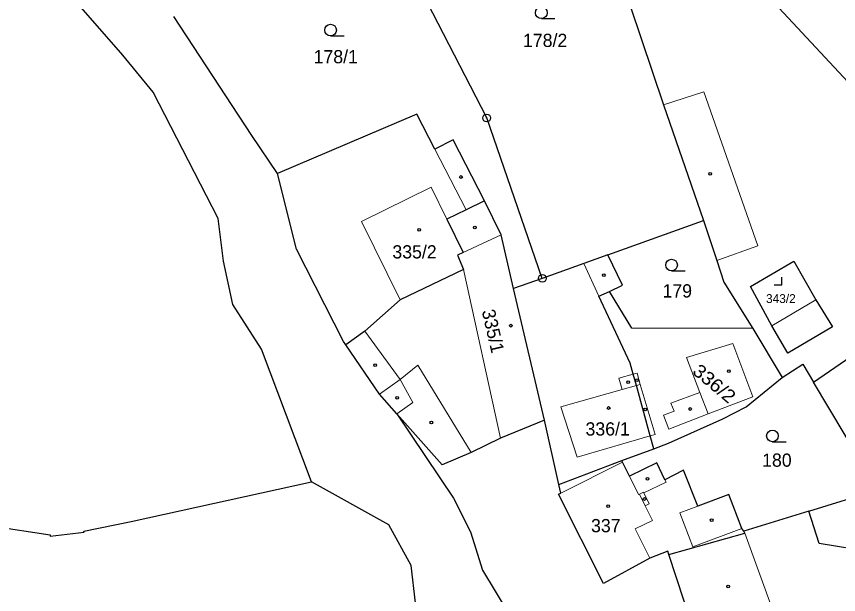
# Model space of a CAD drawing. Extents: x -679733 to -673243, y -1075091 to -1066557.
# Drawn here: x -676763.1 to -676657.5, y -1071182.8 to -1071108.5 of the extents above; entities that cross this region are included whole.
import ezdxf

# ---------------------------------------------------------------- set-up
doc = ezdxf.new("R2010")
doc.units = 0
doc.header["$LTSCALE"] = 0.68
for name, color, linetype, lineweight in [('1', 7, 'Continuous', 25), ('3', 7, 'Continuous', 25), ('4', 7, 'Continuous', 13), ('5', 7, 'Continuous', 25), ('8', 7, 'Continuous', 25)]:
    doc.layers.add(name, color=color, linetype=linetype, lineweight=lineweight)
doc.layers.add('2', color=7, linetype='Continuous')

msp = doc.modelspace()

# ---------------------------------------------------------------- linework, layer by layer
at = {"layer": '1'}
for p, q in [((-676687.17, -1071139.12), (-676674.87, -1071134.72)), ((-676695.59, -1071142.14), (-676699.28, -1071143.46)), ((-676695.3, -1071160.38), (-676699.28, -1071143.46)), ((-676668.55, -1071148.59), (-676664.77, -1071154.86)), ((-676661.37, -1071172.06), (-676669.69, -1071174.62))]:
    msp.add_line(p, q, dxfattribs=at)
for points in [[(-676725.22, -1071168.28), (-676731.67, -1071151.24), (-676735.33, -1071145.49), (-676736.53, -1071139.93), (-676737.25, -1071134.45), (-676745.58, -1071118.19), (-676749.48, -1071113.45), (-676756.02, -1071105.93), (-676761.71, -1071102.77), (-676769.7, -1071100.12), (-676774.51, -1071095.47), (-676778.42, -1071091.75), (-676780.54, -1071085.7), (-676783.44, -1071075.78), (-676787.2, -1071065.69), (-676789.62, -1071058.9), (-676793.14, -1071053.68)], [(-676695.59, -1071142.14), (-676702.73, -1071121.52), (-676717.26, -1071093.23)], [(-676686.34, -1071101.66), (-676685.72, -1071102.87), (-676680.04, -1071119.82), (-676674.87, -1071134.72)], [(-676729.63, -1071128.68), (-676732.92, -1071123.79), (-676742.94, -1071108.47)], [(-676703, -1071132.17), (-676707.03, -1071124.33), (-676709.4, -1071125.55), (-676711.73, -1071121.04), (-676729.63, -1071128.68)], [(-676720.82, -1071150.7), (-676721.11, -1071150.27), (-676727.17, -1071138.38), (-676729.63, -1071128.68)], [(-676703, -1071132.17), (-676705.38, -1071133.34), (-676707.85, -1071134.55), (-676705.76, -1071138.82), (-676706.5, -1071139.16), (-676705.72, -1071141.02), (-676713.86, -1071144.92), (-676718.37, -1071148.92), (-676720.82, -1071150.7)], [(-676699.28, -1071143.46), (-676700.89, -1071136.56), (-676703, -1071132.17)], [(-676664.77, -1071154.86), (-676662.13, -1071153.17), (-676660.76, -1071155.46), (-676627.17, -1071132.37)], [(-676674.87, -1071134.72), (-676673.18, -1071139.84), (-676672.25, -1071142.63), (-676668.55, -1071148.59)], [(-676687.17, -1071139.12), (-676690.27, -1071140.23), (-676695.59, -1071142.14)], [(-676686.98, -1071143.81), (-676685.27, -1071143.02), (-676687.17, -1071139.12)], [(-676681.27, -1071164.03), (-676681.73, -1071162.37), (-676683.5, -1071155.91), (-676683.9, -1071154.46), (-676684.31, -1071153.02), (-676688.31, -1071144.43), (-676686.98, -1071143.81)], [(-676668.55, -1071148.59), (-676684.07, -1071148.53), (-676686.98, -1071143.81)], [(-676714.26, -1071159.56), (-676716.51, -1071157.02), (-676720.82, -1071150.7)], [(-676681.27, -1071164.03), (-676679.38, -1071163.32), (-676672.42, -1071160.21), (-676669.42, -1071158.67), (-676664.77, -1071154.86)], [(-676661.37, -1071172.06), (-676652.47, -1071169.32), (-676660.76, -1071155.46)], [(-676695.3, -1071160.38), (-676700.96, -1071162.68), (-676704.74, -1071164.5), (-676708.46, -1071166.11), (-676714.26, -1071159.56)], [(-676714.26, -1071159.56), (-676706.99, -1071170.4), (-676704.8, -1071174.72), (-676703.28, -1071179.64), (-676700.03, -1071185.04), (-676698.82, -1071191.33), (-676701.52, -1071203.91), (-676703.72, -1071213.25), (-676705.55, -1071217.25)], [(-676679.33, -1071177.62), (-676679.46, -1071177.19), (-676681.79, -1071178.12), (-676687.72, -1071181.36), (-676693.49, -1071169.87), (-676693.22, -1071169.74), (-676693.47, -1071168.62), (-676695.3, -1071160.38)], [(-676693.47, -1071168.62), (-676685.37, -1071165.57), (-676681.27, -1071164.03)], [(-676669.69, -1071174.62), (-676669.94, -1071174.28), (-676671.61, -1071169.9), (-676675.61, -1071171.42), (-676677.44, -1071166.8), (-676679.83, -1071168.03), (-676680.89, -1071165.85), (-676684.4, -1071167.56), (-676685.28, -1071165.75), (-676685.37, -1071165.57)], [(-676766.17, -1071173.98), (-676758.83, -1071175.12), (-676758.81, -1071175.27), (-676754.44, -1071174.78), (-676754.47, -1071174.63), (-676748.42, -1071173.39), (-676725.22, -1071168.28)], [(-676709.37, -1071194.33), (-676710.67, -1071190.16), (-676711.86, -1071183.83), (-676712.45, -1071179.03), (-676715.29, -1071173.8), (-676725.22, -1071168.28)], [(-676669.96, -1071200.75), (-676669.2, -1071200.31), (-676661.84, -1071193.82), (-676649.68, -1071187.97), (-676647.3, -1071184.53), (-676650.76, -1071183.01), (-676653.23, -1071177.35), (-676660.03, -1071176.21), (-676661.37, -1071172.06)], [(-676679.33, -1071177.62), (-676669.59, -1071174.88), (-676669.69, -1071174.62)], [(-676644.91, -1071220.41), (-676645.65, -1071220.34), (-676648.37, -1071219.71), (-676652.43, -1071218.42), (-676656.22, -1071216.81), (-676659.52, -1071214.75), (-676662.19, -1071211.28), (-676669.46, -1071201.6), (-676669.96, -1071200.75), (-676671.44, -1071198.18), (-676674.54, -1071192.22), (-676679.33, -1071177.62)]]:
    msp.add_lwpolyline(points, dxfattribs=at)
msp.add_lwpolyline([(-676660.44, -1071144.88), (-676658.3, -1071148.36), (-676664.04, -1071151.74), (-676666.12, -1071148.22), (-676668.86, -1071143.2), (-676663.29, -1071139.91)], close=True, dxfattribs=at)
at = {"layer": '3'}
for p, q in [((-676695.713, -1071108.75), (-676693.963, -1071108.75)), ((-676722.793, -1071110.98), (-676721.043, -1071110.98)), ((-676678.983, -1071141.18), (-676677.233, -1071141.18)), ((-676666.023, -1071163.14), (-676664.273, -1071163.14))]:
    msp.add_line(p, q, dxfattribs=at)
msp.add_lwpolyline([(-676665.801, -1071142.98), (-676664.8, -1071142.98), (-676664.8, -1071141.98)], dxfattribs=at)
for centre in [(-676695.7129, -1071107.9998), (-676722.7929, -1071110.2298), (-676678.9829, -1071140.4298), (-676666.0229, -1071162.3898)]:
    msp.add_circle(centre, 0.75, dxfattribs=at)
at = {"layer": '4'}
for p, q in [((-676670.78, -1071101.37), (-676648.14, -1071125.74)), ((-676680.04, -1071119.82), (-676674.83, -1071118.17)), ((-676674.83, -1071118.17), (-676667.91, -1071137.96)), ((-676705.38, -1071133.34), (-676709.4, -1071125.55)), ((-676718.82, -1071134.81), (-676709.88, -1071130.42)), ((-676709.88, -1071130.42), (-676707.85, -1071134.55)), ((-676713.86, -1071144.92), (-676718.82, -1071134.81)), ((-676705.76, -1071138.82), (-676700.89, -1071136.56)), ((-676667.91, -1071137.96), (-676673.18, -1071139.84)), ((-676690.27, -1071140.23), (-676688.31, -1071144.43)), ((-676700.96, -1071162.68), (-676705.72, -1071141.02)), ((-676666.12, -1071148.22), (-676660.44, -1071144.88)), ((-676718.37, -1071148.92), (-676713.86, -1071155.12)), ((-676677.08, -1071152.32), (-676671.1, -1071150.52)), ((-676671.1, -1071150.52), (-676668.55, -1071157.36)), ((-676675.36, -1071156.8), (-676677.08, -1071152.32)), ((-676713.86, -1071155.12), (-676711.6, -1071153.31)), ((-676704.74, -1071164.5), (-676711.6, -1071153.31)), ((-676716.51, -1071157.02), (-676713.86, -1071155.12)), ((-676713.86, -1071155.12), (-676712.22, -1071158.09)), ((-676683.9, -1071154.46), (-676685.74, -1071154.97)), ((-676685.74, -1071154.97), (-676685.33, -1071156.43)), ((-676683.42, -1071154.33), (-676683.9, -1071154.46)), ((-676683, -1071155.77), (-676683.42, -1071154.33)), ((-676683.5, -1071155.91), (-676685.33, -1071156.43)), ((-676683, -1071155.77), (-676683.5, -1071155.91)), ((-676681.11, -1071162.19), (-676683, -1071155.77)), ((-676685.33, -1071156.43), (-676693.19, -1071158.66)), ((-676675.36, -1071156.8), (-676679.06, -1071158.19)), ((-676674.3, -1071159.57), (-676675.36, -1071156.8)), ((-676668.55, -1071157.36), (-676674.3, -1071159.57)), ((-676712.22, -1071158.09), (-676714.26, -1071159.56)), ((-676679.06, -1071158.19), (-676678.67, -1071159.21)), ((-676691.12, -1071165.14), (-676693.19, -1071158.66)), ((-676678.67, -1071159.21), (-676680.02, -1071159.74)), ((-676680.02, -1071159.74), (-676679.34, -1071161.51)), ((-676679.34, -1071161.51), (-676674.3, -1071159.57)), ((-676681.73, -1071162.37), (-676691.12, -1071165.14)), ((-676681.73, -1071162.37), (-676681.11, -1071162.19)), ((-676693.22, -1071169.74), (-676685.28, -1071165.75)), ((-676683.25, -1071169.93), (-676684.4, -1071167.56)), ((-676679.69, -1071168.32), (-676682.54, -1071169.71)), ((-676679.83, -1071168.03), (-676679.69, -1071168.32)), ((-676683.1, -1071169.86), (-676683.25, -1071169.93)), ((-676682.59, -1071169.6), (-676683.1, -1071169.86)), ((-676683.1, -1071169.86), (-676682.36, -1071171.37)), ((-676682.54, -1071169.71), (-676682.59, -1071169.6)), ((-676682.54, -1071169.71), (-676681.85, -1071171.12)), ((-676681.85, -1071171.12), (-676682.36, -1071171.37)), ((-676682.36, -1071171.37), (-676681.44, -1071173.25)), ((-676677.91, -1071172.29), (-676675.61, -1071171.42)), ((-676681.44, -1071173.25), (-676683.65, -1071174.32)), ((-676676.24, -1071176.66), (-676677.91, -1071172.29)), ((-676681.79, -1071178.12), (-676683.65, -1071174.32)), ((-676669.94, -1071174.28), (-676676.24, -1071176.66)), ((-676669.59, -1071174.88), (-676665.88, -1071185.03))]:
    msp.add_line(p, q, dxfattribs=at)
at = {"layer": '5'}
for centre in [(-676674.0368, -1071128.7192), (-676706.0368, -1071129.1092), (-676711.3968, -1071135.8892), (-676704.2668, -1071135.5992), (-676687.6768, -1071141.7192), (-676699.6368, -1071148.2192), (-676717.0568, -1071153.2992), (-676671.6368, -1071154.0792), (-676684.5568, -1071155.4692), (-676683.4268, -1071155.2192), (-676714.2268, -1071157.5092), (-676687.0668, -1071158.7992), (-676682.3668, -1071159.0092), (-676676.5868, -1071158.9292), (-676709.8468, -1071160.6792), (-676682.0768, -1071167.9092), (-676682.4668, -1071170.4992), (-676687.1268, -1071171.4092), (-676673.8368, -1071173.2192), (-676671.7268, -1071181.7292)]:
    msp.add_circle(centre, 0.175, dxfattribs=at)
at = {"layer": '8'}
for centre, radius in [((-676702.73, -1071121.5199), 0.5), ((-676702.73, -1071121.5199), 0.0303), ((-676695.59, -1071142.1399), 0.5), ((-676695.59, -1071142.1399), 0.0303)]:
    msp.add_circle(centre, radius, dxfattribs=at)

# ---------------------------------------------------------------- texts
at = {"layer": '2'}
for s, height, p in [('178/2', 1.7, (-676698.07, -1071112.4)), ('178/1', 1.7, (-676724.97, -1071114.499)), ('335/2', 1.7, (-676714.85, -1071139.58)), ('179', 1.7, (-676680.15, -1071144.6)), ('343/2', 1.14, (-676666.85, -1071145.31)), ('336/1', 1.7, (-676690.04, -1071162.34)), ('180', 1.7, (-676667.35, -1071166.35)), ('337', 1.7, (-676689.33, -1071174.769))]:
    msp.add_text(s, height=height, dxfattribs=at).set_placement(p)
msp.add_text('335/1', height=1.7, rotation=283, dxfattribs=at).set_placement((-676703.378, -1071146.331))
at = {"layer": '2', "width": 1.1}
msp.add_text('336/2', height=1.7, rotation=320, dxfattribs=at).set_placement((-676676.436, -1071154.291))

doc.saveas('drawing.dxf')
